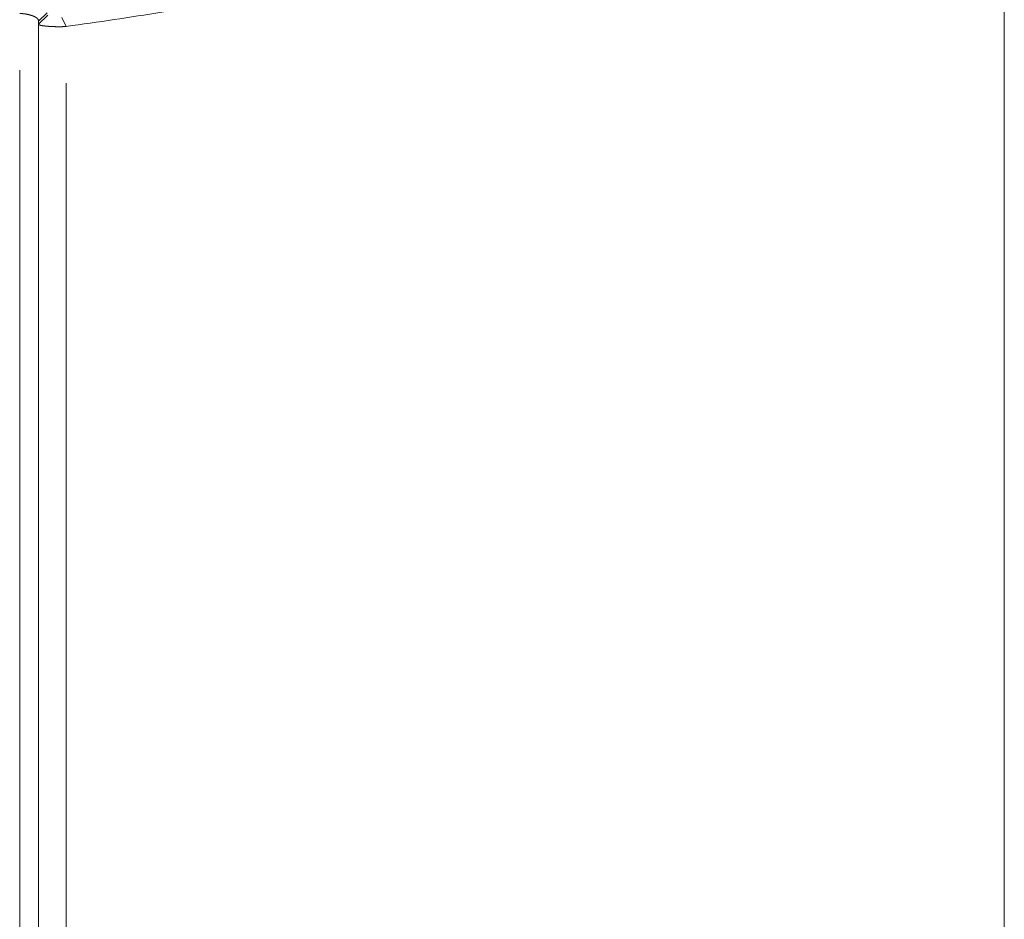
# Model space of a CAD drawing. Header units: millimetres. Extents: x 25069 to 61396, y 8621 to 21558.
# Tile 371 of 656: x 50104 to 50156, y 14436 to 14483. Entities that reach past the tile are written whole.
import ezdxf

# ---------------------------------------------------------------- set-up
doc = ezdxf.new("R2010")
doc.units = ezdxf.units.MM
doc.layers.add('10', color=7, linetype='Continuous')

msp = doc.modelspace()

# ---------------------------------------------------------------- linework, layer by layer
at = {"layer": '10', "color": 7, "linetype": 'Continuous', "lineweight": 15}
for p, q in [((50155.786, 14504.983), (50155.786, 14363.372)), ((50104.986, 14483.836), (50104.536, 14483.402)), ((50105.036, 14483.719), (50104.536, 14483.236)), ((50104.536, 14360.629), (50104.536, 14483.404)), ((50104.536, 14483.236), (50104.536, 14483.402)), ((50104.536, 14363.372), (50104.536, 14483.236)), ((50105.767, 14483.6), (50105.998, 14483.117)), ((50103.536, 14357.464), (50103.536, 14480.803)), ((50105.998, 14480.116), (50105.998, 14363.372))]:
    msp.add_line(p, q, dxfattribs=at)
for points, knots in [([(50155.786, 14504.983), (50155.786, 14504.611), (50155.755, 14504.25), (50155.64, 14503.554), (50155.556, 14503.217), (50155.349, 14502.569), (50155.224, 14502.256), (50154.944, 14501.655), (50154.789, 14501.367), (50154.457, 14500.814), (50154.28, 14500.549), (50153.913, 14500.043), (50153.723, 14499.803), (50153.337, 14499.345), (50153.142, 14499.128), (50152.85, 14498.821), (50152.753, 14498.722), (50152.608, 14498.577), (50152.536, 14498.506), (50152.452, 14498.424), (50152.41, 14498.384), (50152.389, 14498.364), (50152.379, 14498.355), (50152.374, 14498.35), (50152.371, 14498.347), (50152.37, 14498.346), (50152.369, 14498.345), (50152.369, 14498.345), (50152.369, 14498.345), (50152.369, 14498.345), (50152.369, 14498.345), (50152.369, 14498.345), (50152.369, 14498.345), (50152.055, 14498.045), (50151.392, 14497.458), (50150.304, 14496.608), (50149.133, 14495.791), (50148.304, 14495.268), (50147.028, 14494.499), (50146.135, 14494.008), (50144.751, 14493.304), (50144.282, 14493.074), (50143.57, 14492.738), (50143.211, 14492.572), (50142.79, 14492.382), (50142.578, 14492.288), (50142.472, 14492.241), (50142.419, 14492.218), (50142.392, 14492.206), (50142.379, 14492.2), (50142.372, 14492.197), (50142.369, 14492.196), (50142.367, 14492.195), (50142.366, 14492.195), (50142.366, 14492.195), (50142.366, 14492.194), (50142.366, 14492.194), (50141.179, 14491.673), (50139.931, 14491.17), (50137.331, 14490.199), (50135.977, 14489.731), (50133.18, 14488.831), (50131.736, 14488.4), (50128.772, 14487.572), (50127.251, 14487.175), (50124.148, 14486.419), (50122.566, 14486.059), (50119.351, 14485.374), (50117.72, 14485.049), (50114.42, 14484.436), (50112.752, 14484.147), (50109.391, 14483.605), (50107.698, 14483.352), (50105.998, 14483.117)], [0, 0, 0, 0, 0.03125, 0.03125, 0.0625, 0.0625, 0.09375, 0.09375, 0.125, 0.125, 0.15625, 0.15625, 0.1875, 0.1875, 0.21875, 0.21875, 0.234375, 0.234375, 0.242187, 0.246094, 0.248047, 0.249023, 0.249512, 0.249756, 0.249878, 0.249939, 0.249969, 0.249985, 0.249992, 0.249996, 0.249998, 0.249998, 0.25, 0.25, 0.28125, 0.3125, 0.34375, 0.375, 0.375, 0.4375, 0.4375, 0.46875, 0.46875, 0.484375, 0.492187, 0.496094, 0.498047, 0.499023, 0.499512, 0.499756, 0.499878, 0.499939, 0.499969, 0.499985, 0.499992, 0.499992, 0.5, 0.5, 0.5625, 0.5625, 0.625, 0.625, 0.6875, 0.6875, 0.75, 0.75, 0.8125, 0.8125, 0.875, 0.875, 0.9375, 0.9375, 1, 1, 1, 1]), ([(50104.536, 14483.402), (50104.536, 14483.405), (50104.536, 14483.413), (50104.535, 14483.423), (50104.533, 14483.434), (50104.531, 14483.444), (50104.528, 14483.454), (50104.524, 14483.464), (50104.519, 14483.474), (50104.514, 14483.484), (50104.508, 14483.494), (50104.502, 14483.503), (50104.495, 14483.512), (50104.488, 14483.522), (50104.48, 14483.531), (50104.471, 14483.54), (50104.462, 14483.548), (50104.453, 14483.557), (50104.443, 14483.565), (50104.432, 14483.574), (50104.421, 14483.582), (50104.41, 14483.59), (50104.398, 14483.598), (50104.386, 14483.605), (50104.373, 14483.613), (50104.36, 14483.62), (50104.347, 14483.628), (50104.334, 14483.635), (50104.32, 14483.642), (50104.305, 14483.649), (50104.291, 14483.655), (50104.276, 14483.662), (50104.261, 14483.668), (50104.246, 14483.674), (50104.23, 14483.681), (50104.214, 14483.686), (50104.199, 14483.692), (50104.182, 14483.698), (50104.166, 14483.703), (50104.15, 14483.709), (50104.133, 14483.714), (50104.117, 14483.719), (50104.1, 14483.724), (50104.083, 14483.729), (50104.066, 14483.733), (50104.049, 14483.738), (50104.032, 14483.742), (50104.015, 14483.746), (50103.997, 14483.75), (50103.98, 14483.754), (50103.963, 14483.758), (50103.946, 14483.762), (50103.929, 14483.765), (50103.911, 14483.768), (50103.894, 14483.772), (50103.877, 14483.775), (50103.86, 14483.777), (50103.843, 14483.78), (50103.826, 14483.783), (50103.809, 14483.785), (50103.792, 14483.787), (50103.775, 14483.79), (50103.758, 14483.791), (50103.742, 14483.793), (50103.725, 14483.795), (50103.709, 14483.797), (50103.692, 14483.798), (50103.676, 14483.799), (50103.66, 14483.8), (50103.644, 14483.801), (50103.628, 14483.802), (50103.612, 14483.803), (50103.597, 14483.803), (50103.582, 14483.804), (50103.566, 14483.804), (50103.551, 14483.804), (50103.541, 14483.804), (50103.536, 14483.804)], [0, 0, 0, 0, 0.017817, 0.035508, 0.053073, 0.070513, 0.087826, 0.105014, 0.122076, 0.139013, 0.155824, 0.172511, 0.189073, 0.205509, 0.221822, 0.238009, 0.254073, 0.270012, 0.285827, 0.301519, 0.317087, 0.332531, 0.347852, 0.36305, 0.378125, 0.393078, 0.407908, 0.422616, 0.437202, 0.451666, 0.466008, 0.480229, 0.494329, 0.508308, 0.522167, 0.535905, 0.549523, 0.563021, 0.5764, 0.58966, 0.6028, 0.615822, 0.628726, 0.641511, 0.654179, 0.666729, 0.679163, 0.69148, 0.70368, 0.715765, 0.727734, 0.739588, 0.751328, 0.762953, 0.774464, 0.785862, 0.797147, 0.80832, 0.819381, 0.83033, 0.841169, 0.851897, 0.862515, 0.873024, 0.883424, 0.893717, 0.903902, 0.91398, 0.923952, 0.933819, 0.943581, 0.953239, 0.962795, 0.972247, 0.981599, 0.990849, 1, 1, 1, 1]), ([(50105.998, 14483.117), (50105.995, 14483.117), (50105.989, 14483.116), (50105.981, 14483.116), (50105.972, 14483.115), (50105.963, 14483.114), (50105.954, 14483.114), (50105.945, 14483.113), (50105.936, 14483.113), (50105.927, 14483.112), (50105.918, 14483.112), (50105.909, 14483.111), (50105.899, 14483.111), (50105.89, 14483.11), (50105.881, 14483.11), (50105.871, 14483.109), (50105.861, 14483.109), (50105.852, 14483.109), (50105.842, 14483.108), (50105.832, 14483.108), (50105.822, 14483.108), (50105.812, 14483.107), (50105.802, 14483.107), (50105.792, 14483.107), (50105.782, 14483.106), (50105.772, 14483.106), (50105.761, 14483.106), (50105.751, 14483.106), (50105.741, 14483.106), (50105.73, 14483.105), (50105.72, 14483.105), (50105.709, 14483.105), (50105.698, 14483.105), (50105.688, 14483.105), (50105.677, 14483.105), (50105.666, 14483.105), (50105.655, 14483.105), (50105.644, 14483.105), (50105.633, 14483.105), (50105.622, 14483.105), (50105.611, 14483.105), (50105.6, 14483.105), (50105.589, 14483.105), (50105.578, 14483.105), (50105.566, 14483.105), (50105.555, 14483.105), (50105.544, 14483.105), (50105.532, 14483.105), (50105.521, 14483.105), (50105.51, 14483.106), (50105.498, 14483.106), (50105.487, 14483.106), (50105.475, 14483.106), (50105.463, 14483.106), (50105.452, 14483.107), (50105.44, 14483.107), (50105.428, 14483.107), (50105.417, 14483.108), (50105.405, 14483.108), (50105.393, 14483.108), (50105.382, 14483.109), (50105.37, 14483.109), (50105.358, 14483.109), (50105.346, 14483.11), (50105.334, 14483.11), (50105.323, 14483.111), (50105.311, 14483.111), (50105.299, 14483.112), (50105.287, 14483.112), (50105.275, 14483.113), (50105.263, 14483.113), (50105.252, 14483.114), (50105.24, 14483.114), (50105.228, 14483.115), (50105.216, 14483.115), (50105.204, 14483.116), (50105.193, 14483.117), (50105.181, 14483.117), (50105.169, 14483.118), (50105.157, 14483.119), (50105.146, 14483.119), (50105.134, 14483.12), (50105.122, 14483.121), (50105.111, 14483.122), (50105.099, 14483.122), (50105.088, 14483.123), (50105.076, 14483.124), (50105.065, 14483.125), (50105.053, 14483.126), (50105.042, 14483.126), (50105.031, 14483.127), (50105.019, 14483.128), (50105.008, 14483.129), (50104.997, 14483.13), (50104.986, 14483.131), (50104.975, 14483.132), (50104.964, 14483.133), (50104.953, 14483.134), (50104.942, 14483.135), (50104.932, 14483.136), (50104.921, 14483.137), (50104.911, 14483.138), (50104.9, 14483.139), (50104.89, 14483.14), (50104.879, 14483.141), (50104.869, 14483.143), (50104.859, 14483.144), (50104.849, 14483.145), (50104.839, 14483.146), (50104.829, 14483.147), (50104.82, 14483.148), (50104.81, 14483.15), (50104.8, 14483.151), (50104.791, 14483.152), (50104.782, 14483.154), (50104.773, 14483.155), (50104.764, 14483.156), (50104.755, 14483.158), (50104.746, 14483.159), (50104.738, 14483.16), (50104.729, 14483.162), (50104.721, 14483.163), (50104.713, 14483.164), (50104.705, 14483.166), (50104.697, 14483.167), (50104.689, 14483.169), (50104.681, 14483.17), (50104.674, 14483.172), (50104.667, 14483.173), (50104.66, 14483.175), (50104.653, 14483.177), (50104.646, 14483.178), (50104.639, 14483.18), (50104.633, 14483.181), (50104.627, 14483.183), (50104.621, 14483.185), (50104.615, 14483.186), (50104.609, 14483.188), (50104.604, 14483.19), (50104.598, 14483.191), (50104.593, 14483.193), (50104.588, 14483.195), (50104.584, 14483.197), (50104.579, 14483.198), (50104.575, 14483.2), (50104.571, 14483.202), (50104.567, 14483.204), (50104.563, 14483.206), (50104.56, 14483.208), (50104.557, 14483.209), (50104.554, 14483.211), (50104.551, 14483.213), (50104.548, 14483.215), (50104.546, 14483.217), (50104.544, 14483.219), (50104.542, 14483.221), (50104.541, 14483.223), (50104.539, 14483.225), (50104.538, 14483.227), (50104.537, 14483.229), (50104.537, 14483.231), (50104.536, 14483.234), (50104.536, 14483.235), (50104.536, 14483.236)], [0, 0, 0, 0, 0.0047, 0.009418, 0.014154, 0.018909, 0.023682, 0.028473, 0.033282, 0.03811, 0.042955, 0.04782, 0.052702, 0.057603, 0.062523, 0.06746, 0.072417, 0.077391, 0.082384, 0.087396, 0.092426, 0.097475, 0.102542, 0.107627, 0.112731, 0.117854, 0.122995, 0.128155, 0.133334, 0.138531, 0.143747, 0.148981, 0.154234, 0.159506, 0.164797, 0.170106, 0.175434, 0.18078, 0.186146, 0.19153, 0.196933, 0.202354, 0.207795, 0.213254, 0.218732, 0.224229, 0.229745, 0.23528, 0.240834, 0.246406, 0.251997, 0.257608, 0.263237, 0.268885, 0.274552, 0.280238, 0.285943, 0.291667, 0.29741, 0.303172, 0.308953, 0.314753, 0.320572, 0.32641, 0.332267, 0.338143, 0.344039, 0.349953, 0.355886, 0.361839, 0.36781, 0.373801, 0.379811, 0.38584, 0.391888, 0.397956, 0.404042, 0.410148, 0.416272, 0.422417, 0.42858, 0.434762, 0.440964, 0.447185, 0.453425, 0.459684, 0.465963, 0.472261, 0.478578, 0.484914, 0.49127, 0.497645, 0.504039, 0.510453, 0.516886, 0.523338, 0.52981, 0.5363, 0.542811, 0.54934, 0.555889, 0.562458, 0.569045, 0.575652, 0.582279, 0.588925, 0.59559, 0.602275, 0.608979, 0.615702, 0.622445, 0.629208, 0.635989, 0.642791, 0.649611, 0.656452, 0.663311, 0.67019, 0.677089, 0.684007, 0.690945, 0.697902, 0.704878, 0.711875, 0.71889, 0.725925, 0.73298, 0.740054, 0.747148, 0.754261, 0.761394, 0.768547, 0.775719, 0.78291, 0.790121, 0.797352, 0.804602, 0.811872, 0.819161, 0.826471, 0.833799, 0.841147, 0.848515, 0.855903, 0.86331, 0.870737, 0.878183, 0.885649, 0.893135, 0.90064, 0.908165, 0.91571, 0.923274, 0.930858, 0.938462, 0.946085, 0.953728, 0.961391, 0.969073, 0.976775, 0.984497, 0.992239, 1, 1, 1, 1])]:
    msp.add_open_spline(points, degree=3, knots=knots, dxfattribs=at)

doc.saveas('drawing.dxf')
